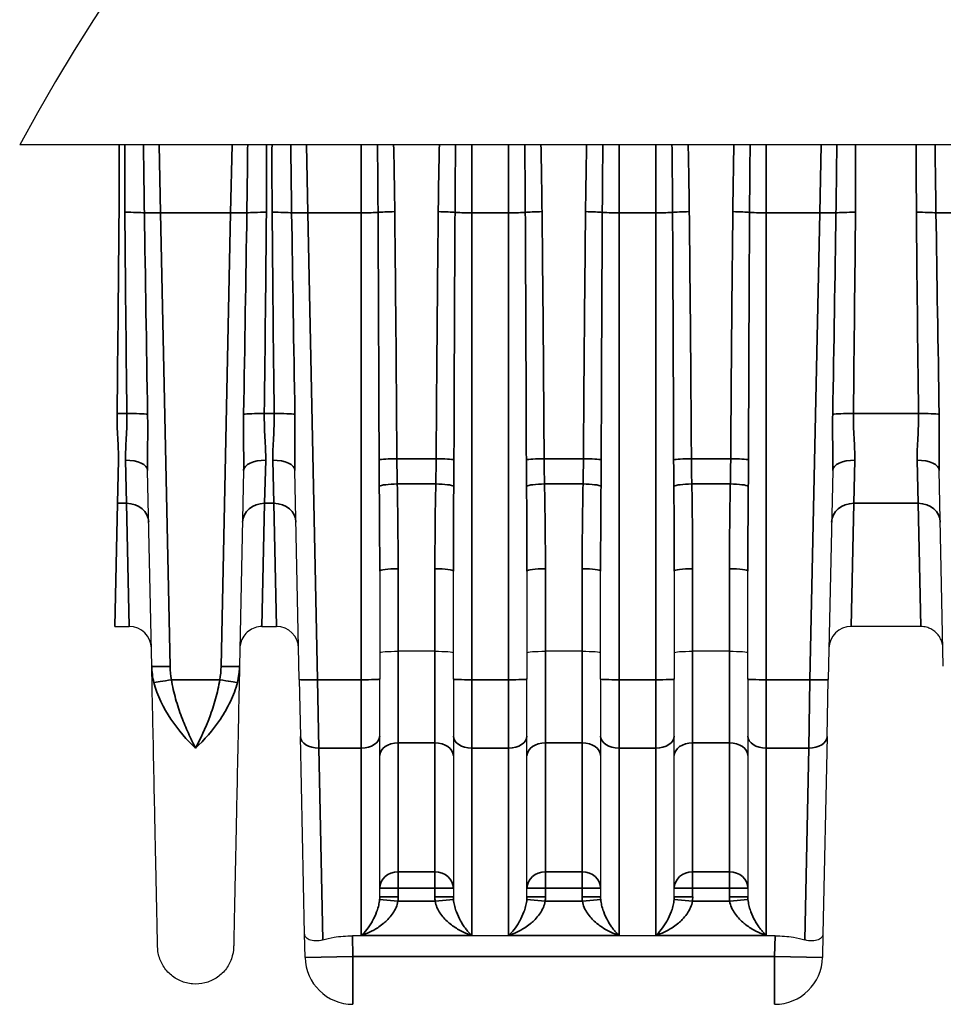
# Model space of a CAD drawing. Header units: millimetres. Extents: x 399 to 6233, y -1870 to 1602.
# Tile 259 of 656: x 3789 to 3814, y 366 to 392. Entities that reach past the tile are written whole.
import ezdxf

# ---------------------------------------------------------------- set-up
doc = ezdxf.new("R2010")
doc.units = ezdxf.units.MM
for name, color, linetype, lineweight in [('AM_8', 1, 'Continuous', 25), ('可見 (ISO)', 7, 'Continuous', 25), ('窄部可見 (ISO)', 7, 'Continuous', 35)]:
    doc.layers.add(name, color=color, linetype=linetype, lineweight=lineweight)

msp = doc.modelspace()

# ---------------------------------------------------------------- linework, layer by layer
at = {"layer": 'AM_8'}
msp.add_arc((3839.427, 361.393), 57.726, 28.53457, 151.46543, dxfattribs=at)
at = {"layer": '可見 (ISO)'}
for p, q in [((3890.141, 388.968), (3788.713, 388.968)), ((3792.299, 374.805), (3792.187, 380.122)), ((3794.795, 380.122), (3794.684, 374.805)), ((3796.306, 374.443), (3796.187, 380.122)), ((3810.795, 380.122), (3810.676, 374.443)), ((3813.799, 374.805), (3813.687, 380.122)), ((3798.491, 377.39), (3798.491, 374.453)), ((3800.491, 374.453), (3800.491, 377.39)), ((3802.491, 377.39), (3802.491, 374.453)), ((3804.491, 374.453), (3804.491, 377.39)), ((3806.491, 377.39), (3806.491, 374.453)), ((3808.491, 374.453), (3808.491, 377.39)), ((3791.294, 375.881), (3791.689, 375.881)), ((3795.294, 375.881), (3795.689, 375.881)), ((3813.189, 375.881), (3811.294, 375.881)), ((3799.991, 375.211), (3798.991, 375.211)), ((3803.991, 375.211), (3802.991, 375.211)), ((3807.991, 375.211), (3806.991, 375.211)), ((3796.306, 374.443), (3796.339, 372.895)), ((3798.491, 372.906), (3798.491, 374.453)), ((3800.491, 374.453), (3800.491, 372.906)), ((3802.491, 372.906), (3802.491, 374.453)), ((3804.491, 374.453), (3804.491, 372.906)), ((3806.491, 372.906), (3806.491, 374.453)), ((3808.491, 374.453), (3808.491, 372.906)), ((3810.644, 372.895), (3810.676, 374.443)), ((3798.491, 368.54), (3798.491, 372.906)), ((3800.491, 372.906), (3800.491, 368.54)), ((3802.491, 368.54), (3802.491, 372.906)), ((3804.491, 372.906), (3804.491, 368.54)), ((3806.491, 368.54), (3806.491, 372.906)), ((3808.491, 372.906), (3808.491, 368.54)), ((3796.451, 367.531), (3796.339, 372.895)), ((3810.644, 372.895), (3810.531, 367.531)), ((3798.752, 367.968), (3798.752, 367.968)), ((3800.231, 367.968), (3800.231, 367.968)), ((3802.752, 367.968), (3802.752, 367.968)), ((3804.231, 367.968), (3804.231, 367.968)), ((3806.752, 367.968), (3806.752, 367.968)), ((3808.231, 367.968), (3808.231, 367.968)), ((3796.465, 366.891), (3796.451, 367.531)), ((3809.23, 367.478), (3797.753, 367.478)), ((3810.531, 367.531), (3810.518, 366.891))]:
    msp.add_line(p, q, dxfattribs=at)
for centre, radius, start, end in [((3791.689, 375.281), 0.6, 1.2, 90), ((3795.689, 375.281), 0.6, 1.2, 90), ((3811.294, 375.281), 0.6, 90, 178.8), ((3797.764, 366.918), 1.3, 181.2, 270), ((3809.218, 366.918), 1.3, 270, 358.8)]:
    msp.add_arc(centre, radius, start, end, dxfattribs=at)
for points, knots in [([(3795.294, 375.881), (3795.229, 375.881), (3795.164, 375.87), (3795.041, 375.829), (3794.982, 375.798), (3794.879, 375.719), (3794.833, 375.67), (3794.76, 375.563), (3794.732, 375.502), (3794.709, 375.416), (3794.704, 375.392), (3794.697, 375.343), (3794.694, 375.318), (3794.694, 375.294)], [0, 0, 0, 0, 0.01938058, 0.01938058, 0.03888823, 0.03888823, 0.05839129, 0.05839129, 0.07789451, 0.07789451, 0.08520881, 0.08520881, 0.09263584, 0.09263584, 0.09263584, 0.09263584]), ([(3813.789, 375.294), (3813.788, 375.317), (3813.786, 375.34), (3813.78, 375.385), (3813.776, 375.408), (3813.759, 375.472), (3813.744, 375.513), (3813.705, 375.589), (3813.682, 375.625), (3813.63, 375.69), (3813.6, 375.72), (3813.535, 375.773), (3813.499, 375.796), (3813.425, 375.834), (3813.385, 375.85), (3813.294, 375.874), (3813.241, 375.881), (3813.189, 375.881)], [0, 0, 0, 0, 0.00692113, 0.00692113, 0.01375081, 0.01375081, 0.02679823, 0.02679823, 0.0393646, 0.0393646, 0.05193098, 0.05193098, 0.06449736, 0.06449736, 0.07706374, 0.07706374, 0.09281981, 0.09281981, 0.09281981, 0.09281981]), ([(3798.491, 375.169), (3798.491, 375.18), (3798.546, 375.191), (3798.638, 375.199), (3798.73, 375.206), (3798.859, 375.211), (3798.991, 375.211)], [-0.0000151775, -0.0000151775, -0.0000151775, -0.0000151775, 0.0003793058, 0.0003793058, 0.0003793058, 0.0007737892, 0.0007737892, 0.0007737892, 0.0007737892]), ([(3799.991, 375.211), (3800.123, 375.211), (3800.253, 375.206), (3800.345, 375.199), (3800.437, 375.191), (3800.491, 375.18), (3800.491, 375.169)], [0, 0, 0, 0, 0.0003907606, 0.0003907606, 0.0003907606, 0.0007815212, 0.0007815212, 0.0007815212, 0.0007815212]), ([(3802.491, 375.169), (3802.491, 375.18), (3802.546, 375.191), (3802.638, 375.199), (3802.73, 375.206), (3802.859, 375.211), (3802.991, 375.211)], [-0.0000151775, -0.0000151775, -0.0000151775, -0.0000151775, 0.0003793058, 0.0003793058, 0.0003793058, 0.0007737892, 0.0007737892, 0.0007737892, 0.0007737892]), ([(3803.991, 375.211), (3804.123, 375.211), (3804.253, 375.206), (3804.345, 375.199), (3804.437, 375.191), (3804.491, 375.18), (3804.491, 375.169)], [0, 0, 0, 0, 0.0003907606, 0.0003907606, 0.0003907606, 0.0007815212, 0.0007815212, 0.0007815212, 0.0007815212]), ([(3806.491, 375.169), (3806.491, 375.18), (3806.546, 375.191), (3806.638, 375.199), (3806.73, 375.206), (3806.859, 375.211), (3806.991, 375.211)], [-0.0000151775, -0.0000151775, -0.0000151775, -0.0000151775, 0.0003793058, 0.0003793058, 0.0003793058, 0.0007737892, 0.0007737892, 0.0007737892, 0.0007737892]), ([(3807.991, 375.211), (3808.123, 375.211), (3808.253, 375.206), (3808.345, 375.199), (3808.437, 375.191), (3808.491, 375.18), (3808.491, 375.169)], [0, 0, 0, 0, 0.0003907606, 0.0003907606, 0.0003907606, 0.0007815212, 0.0007815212, 0.0007815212, 0.0007815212]), ([(3792.459, 367.179), (3792.459, 367.179), (3792.455, 367.35), (3792.448, 367.693), (3792.442, 367.963), (3792.434, 368.332), (3792.425, 368.798), (3792.422, 368.923), (3792.419, 369.056), (3792.416, 369.195), (3792.409, 369.524), (3792.402, 369.892), (3792.393, 370.292), (3792.385, 370.691), (3792.376, 371.125), (3792.366, 371.593), (3792.356, 372.061), (3792.346, 372.565), (3792.335, 373.101), (3792.333, 373.176), (3792.331, 373.252), (3792.33, 373.328), (3792.32, 373.793), (3792.31, 374.289), (3792.299, 374.805)], [0.5000079, 0.5000079, 0.5000079, 0.5000079, 0.6183182, 0.6183182, 0.6183182, 0.7115983, 0.7115983, 0.7115983, 0.7366339, 0.7366339, 0.7366339, 0.7957918, 0.7957918, 0.7957918, 0.8549496, 0.8549496, 0.8549496, 0.9141075, 0.9141075, 0.9141075, 0.9224155, 0.9224155, 0.9224155, 0.9732653, 0.9732653, 0.9732653, 0.9732653]), ([(3794.684, 374.805), (3794.673, 374.289), (3794.662, 373.793), (3794.653, 373.328), (3794.651, 373.252), (3794.65, 373.176), (3794.648, 373.101), (3794.637, 372.565), (3794.626, 372.061), (3794.616, 371.593), (3794.607, 371.125), (3794.598, 370.692), (3794.589, 370.292), (3794.581, 369.892), (3794.573, 369.524), (3794.566, 369.195), (3794.563, 369.056), (3794.56, 368.923), (3794.558, 368.798), (3794.554, 368.628), (3794.551, 368.47), (3794.548, 368.326), (3794.543, 368.076), (3794.538, 367.864), (3794.535, 367.693), (3794.528, 367.351), (3794.524, 367.179), (3794.524, 367.179)], [0.0267397, 0.0267397, 0.0267397, 0.0267397, 0.0775919, 0.0775919, 0.0775919, 0.0858976, 0.0858976, 0.0858976, 0.1450554, 0.1450554, 0.1450554, 0.2042133, 0.2042133, 0.2042133, 0.2633711, 0.2633711, 0.2633711, 0.2884173, 0.2884173, 0.2884173, 0.322529, 0.322529, 0.322529, 0.3816868, 0.3816868, 0.3816868, 0.5, 0.5, 0.5, 0.5]), ([(3796.945, 367.369), (3796.876, 367.347), (3796.81, 367.339), (3796.683, 367.34), (3796.625, 367.353), (3796.537, 367.391), (3796.505, 367.416), (3796.463, 367.47), (3796.452, 367.499), (3796.451, 367.53), (3796.451, 367.53), (3796.451, 367.531)], [0.0000025, 0.0000025, 0.0000025, 0.0000025, 0.0273791, 0.0273791, 0.0597, 0.0597, 0.089653, 0.089653, 0.1184213, 0.1184213, 0.1189519, 0.1189519, 0.1189519, 0.1189519]), ([(3796.945, 367.369), (3797.036, 367.396), (3797.141, 367.42), (3797.412, 367.465), (3797.587, 367.478), (3797.753, 367.478)], [-0.08439113, -0.08439113, -0.08439113, -0.08439113, -0.04960186, -0.04960186, 0, 0, 0, 0]), ([(3809.23, 367.478), (3809.395, 367.478), (3809.57, 367.465), (3809.842, 367.42), (3809.946, 367.396), (3810.038, 367.369)], [0, 0, 0, 0, 0.04960186, 0.04960186, 0.08439113, 0.08439113, 0.08439113, 0.08439113]), ([(3810.531, 367.531), (3810.531, 367.53), (3810.531, 367.53), (3810.53, 367.499), (3810.52, 367.47), (3810.478, 367.416), (3810.446, 367.391), (3810.357, 367.353), (3810.299, 367.34), (3810.172, 367.339), (3810.107, 367.347), (3810.038, 367.369)], [-0.000535, -0.000535, -0.000535, -0.000535, 0, 0, 0.0290077, 0.0290077, 0.0592099, 0.0592099, 0.0917988, 0.0917988, 0.1194025, 0.1194025, 0.1194025, 0.1194025]), ([(3794.524, 367.179), (3794.522, 367.068), (3794.501, 366.956), (3794.425, 366.746), (3794.37, 366.646), (3794.23, 366.471), (3794.145, 366.393), (3793.957, 366.272), (3793.852, 366.226), (3793.635, 366.172), (3793.52, 366.162), (3793.297, 366.18), (3793.185, 366.208), (3792.98, 366.296), (3792.883, 366.358), (3792.717, 366.508), (3792.645, 366.598), (3792.536, 366.793), (3792.496, 366.901), (3792.466, 367.067), (3792.46, 367.123), (3792.459, 367.179)], [0, 0, 0, 0, 0.033317, 0.033317, 0.0669022, 0.0669022, 0.1004777, 0.1004777, 0.1340535, 0.1340535, 0.1676293, 0.1676293, 0.2012051, 0.2012051, 0.2347809, 0.2347809, 0.2683567, 0.2683567, 0.3019326, 0.3019326, 0.3188115, 0.3188115, 0.3188115, 0.3188115])]:
    msp.add_open_spline(points, degree=3, knots=knots, dxfattribs=at)
at = {"layer": '窄部可見 (ISO)'}
for p, q in [((3792.541, 387.121), (3792.502, 388.968)), ((3794.48, 388.968), (3794.442, 387.121)), ((3796.541, 387.121), (3796.502, 388.968)), ((3797.991, 388.968), (3797.991, 387.121)), ((3800.991, 387.121), (3800.991, 388.968)), ((3801.991, 388.968), (3801.991, 387.121)), ((3804.991, 387.121), (3804.991, 388.968)), ((3805.991, 388.968), (3805.991, 387.121)), ((3808.991, 387.121), (3808.991, 388.968)), ((3810.48, 388.968), (3810.442, 387.121)), ((3794.442, 387.121), (3792.541, 387.121)), ((3792.541, 387.121), (3792.799, 374.799)), ((3794.184, 374.799), (3794.442, 387.121)), ((3797.991, 387.121), (3796.541, 387.121)), ((3796.541, 387.121), (3796.806, 374.436)), ((3797.991, 374.436), (3797.991, 387.121)), ((3801.991, 387.121), (3800.991, 387.121)), ((3800.991, 387.121), (3800.991, 374.436)), ((3801.991, 374.436), (3801.991, 387.121)), ((3805.991, 387.121), (3804.991, 387.121)), ((3804.991, 387.121), (3804.991, 374.436)), ((3805.991, 374.436), (3805.991, 387.121)), ((3810.442, 387.121), (3808.991, 387.121)), ((3808.991, 387.121), (3808.991, 374.436)), ((3810.176, 374.436), (3810.442, 387.121)), ((3791.357, 381.666), (3791.625, 381.666)), ((3795.357, 381.666), (3795.625, 381.666)), ((3811.357, 381.666), (3813.125, 381.666)), ((3791.366, 379.229), (3791.395, 380.399)), ((3791.588, 380.399), (3791.617, 379.229)), ((3795.366, 379.229), (3795.395, 380.399)), ((3795.588, 380.399), (3795.617, 379.229)), ((3798.958, 380.439), (3800.025, 380.439)), ((3802.958, 380.439), (3804.025, 380.439)), ((3806.958, 380.439), (3808.025, 380.439)), ((3811.366, 379.229), (3811.395, 380.399)), ((3813.088, 380.399), (3813.117, 379.229)), ((3800.015, 379.756), (3798.968, 379.756)), ((3804.015, 379.756), (3802.968, 379.756)), ((3808.015, 379.756), (3806.968, 379.756)), ((3791.366, 379.229), (3791.294, 375.881)), ((3791.617, 379.229), (3791.366, 379.229)), ((3791.617, 379.229), (3791.689, 375.881)), ((3795.366, 379.229), (3795.294, 375.881)), ((3795.617, 379.229), (3795.366, 379.229)), ((3795.617, 379.229), (3795.689, 375.881)), ((3811.294, 375.881), (3811.366, 379.229)), ((3813.117, 379.229), (3811.366, 379.229)), ((3813.189, 375.881), (3813.117, 379.229)), ((3798.991, 377.453), (3798.991, 375.211)), ((3799.991, 375.211), (3799.991, 377.453)), ((3802.991, 377.453), (3802.991, 375.211)), ((3803.991, 375.211), (3803.991, 377.453)), ((3806.991, 377.453), (3806.991, 375.211)), ((3807.991, 375.211), (3807.991, 377.453)), ((3798.991, 372.72), (3798.991, 375.211)), ((3799.991, 375.211), (3799.991, 372.72)), ((3802.991, 372.72), (3802.991, 375.211)), ((3803.991, 375.211), (3803.991, 372.72)), ((3806.991, 372.72), (3806.991, 375.211)), ((3807.991, 375.211), (3807.991, 372.72)), ((3792.835, 374.436), (3794.148, 374.436)), ((3796.806, 374.436), (3797.991, 374.436)), ((3796.839, 372.579), (3796.806, 374.436)), ((3797.991, 374.436), (3797.991, 372.579)), ((3800.991, 374.436), (3801.991, 374.436)), ((3800.991, 372.579), (3800.991, 374.436)), ((3801.991, 374.436), (3801.991, 372.579)), ((3804.991, 374.436), (3805.991, 374.436)), ((3804.991, 372.579), (3804.991, 374.436)), ((3805.991, 374.436), (3805.991, 372.579)), ((3808.991, 374.436), (3810.176, 374.436)), ((3808.991, 372.579), (3808.991, 374.436)), ((3810.176, 374.436), (3810.144, 372.579)), ((3799.991, 372.72), (3798.991, 372.72)), ((3798.991, 369.218), (3798.991, 372.72)), ((3799.991, 372.72), (3799.991, 369.218)), ((3803.991, 372.72), (3802.991, 372.72)), ((3802.991, 369.218), (3802.991, 372.72)), ((3803.991, 372.72), (3803.991, 369.218)), ((3807.991, 372.72), (3806.991, 372.72)), ((3806.991, 369.218), (3806.991, 372.72)), ((3807.991, 372.72), (3807.991, 369.218)), ((3797.991, 372.579), (3796.839, 372.579)), ((3796.839, 372.579), (3796.945, 367.369)), ((3797.991, 372.579), (3797.991, 367.489)), ((3801.991, 372.579), (3800.991, 372.579)), ((3800.991, 367.489), (3800.991, 372.579)), ((3801.991, 372.579), (3801.991, 367.489)), ((3805.991, 372.579), (3804.991, 372.579)), ((3804.991, 367.489), (3804.991, 372.579)), ((3805.991, 372.579), (3805.991, 367.489)), ((3810.144, 372.579), (3808.991, 372.579)), ((3808.991, 367.489), (3808.991, 372.579)), ((3810.038, 367.369), (3810.144, 372.579)), ((3798.991, 369.218), (3799.991, 369.218)), ((3798.991, 369.218), (3798.991, 368.771)), ((3799.991, 369.218), (3799.991, 368.771)), ((3802.991, 369.218), (3803.991, 369.218)), ((3802.991, 369.218), (3802.991, 368.771)), ((3803.991, 369.218), (3803.991, 368.771)), ((3806.991, 369.218), (3807.991, 369.218)), ((3806.991, 369.218), (3806.991, 368.771)), ((3807.991, 369.218), (3807.991, 368.771)), ((3798.491, 368.771), (3798.991, 368.771)), ((3799.991, 368.771), (3798.991, 368.771)), ((3798.991, 368.771), (3798.991, 368.54)), ((3799.991, 368.54), (3799.991, 368.771)), ((3800.491, 368.771), (3799.991, 368.771)), ((3802.491, 368.771), (3802.991, 368.771)), ((3803.991, 368.771), (3802.991, 368.771)), ((3802.991, 368.771), (3802.991, 368.54)), ((3803.991, 368.54), (3803.991, 368.771)), ((3804.491, 368.771), (3803.991, 368.771)), ((3806.491, 368.771), (3806.991, 368.771)), ((3807.991, 368.771), (3806.991, 368.771)), ((3806.991, 368.771), (3806.991, 368.54)), ((3807.991, 368.54), (3807.991, 368.771)), ((3808.491, 368.771), (3807.991, 368.771)), ((3798.488, 368.467), (3798.985, 368.417)), ((3798.491, 368.54), (3798.991, 368.54)), ((3798.985, 368.417), (3799.997, 368.417)), ((3800.491, 368.54), (3799.991, 368.54)), ((3800.494, 368.467), (3799.997, 368.417)), ((3802.488, 368.467), (3802.985, 368.417)), ((3802.491, 368.54), (3802.991, 368.54)), ((3802.985, 368.417), (3803.997, 368.417)), ((3804.491, 368.54), (3803.991, 368.54)), ((3804.494, 368.467), (3803.997, 368.417)), ((3806.488, 368.467), (3806.985, 368.417)), ((3806.491, 368.54), (3806.991, 368.54)), ((3806.985, 368.417), (3807.997, 368.417)), ((3808.491, 368.54), (3807.991, 368.54)), ((3808.494, 368.467), (3807.997, 368.417)), ((3797.753, 367.478), (3797.764, 366.918)), ((3800.991, 367.489), (3797.991, 367.489)), ((3804.991, 367.489), (3801.991, 367.489)), ((3808.991, 367.489), (3805.991, 367.489)), ((3809.218, 366.918), (3809.23, 367.478)), ((3797.764, 366.918), (3796.465, 366.891)), ((3797.764, 366.918), (3809.218, 366.918)), ((3797.764, 366.918), (3797.764, 365.618)), ((3810.518, 366.891), (3809.218, 366.918)), ((3809.218, 366.918), (3809.218, 365.618))]:
    msp.add_line(p, q, dxfattribs=at)
for centre, start, end in [((3797.75, 368.54), 354.3477, 0.002), ((3801.233, 368.54), 179.998, 185.6523), ((3801.75, 368.54), 354.3477, 0.002), ((3805.233, 368.54), 179.998, 185.6523), ((3805.75, 368.54), 354.3477, 0.002), ((3809.233, 368.54), 179.998, 185.6523)]:
    msp.add_arc(centre, 1.242, start, end, dxfattribs=at)
for centre, major_axis, ratio, start_param, end_param in [((3790.636, 374.299), (0.533, 32.384), 0.019013, 4.94222, 5.120295), ((3791.57, 387.1), (0.6, 0.005), 0.058756, 0.488652, 1.570312), ((3792.346, 374.299), (-0.533, 32.384), 0.019013, 1.16289, 1.340965), ((3792.541, 387.139), (-0.5, -0.01), 0.034892, 0.488057, 1.570065), ((3792.994, 365.511), (0.964, -45.999), 0.010868, 4.2231, 4.353678), ((3794.442, 387.139), (0.5, -0.01), 0.034892, 4.71312, 5.795128), ((3793.989, 365.511), (-0.964, -45.999), 0.010868, 1.929507, 2.060085), ((3795.413, 387.1), (-0.6, 0.005), 0.058756, 4.712873, 5.794533), ((3794.636, 374.299), (0.533, 32.384), 0.019013, 4.94222, 5.120295), ((3795.57, 387.1), (-0.6, -0.005), 0.058756, 3.630245, 4.711905), ((3796.346, 374.299), (-0.533, 32.384), 0.019013, 1.16289, 1.340965), ((3796.541, 387.139), (0.5, 0.01), 0.034892, 3.62965, 4.711658), ((3796.994, 365.511), (0.964, -45.999), 0.010868, 4.2231, 4.353678), ((3797.991, 387.139), (0.5, 0), 0.034899, 4.712389, 5.853077), ((3798.9, 387.124), (0.5, 0.005), 0.058755, 1.570151, 2.710971), ((3797.991, 369.696), (0, -41.815), 0.011957, 1.830009, 2.000904), ((3798.439, 376.464), (-0.114, 29.46), 0.018289, 4.847654, 5.083646), ((3800.543, 376.464), (0.114, 29.46), 0.018289, 1.199539, 1.435531), ((3800.082, 387.124), (0.5, -0.005), 0.058755, 0.430622, 1.571441), ((3800.991, 369.696), (0, -41.815), 0.011957, 4.282281, 4.453176), ((3800.991, 387.139), (0.5, 0), 0.034899, 3.571701, 4.712389), ((3801.991, 387.139), (0.5, 0), 0.034899, 4.712389, 5.853077), ((3802.9, 387.124), (0.5, 0.005), 0.058755, 1.570151, 2.710971), ((3801.991, 369.696), (0, -41.815), 0.011957, 1.830009, 2.000904), ((3802.439, 376.464), (-0.114, 29.46), 0.018289, 4.847654, 5.083646), ((3804.543, 376.464), (0.114, 29.46), 0.018289, 1.199539, 1.435531), ((3804.082, 387.124), (0.5, -0.005), 0.058755, 0.430622, 1.571441), ((3804.991, 369.696), (0, -41.815), 0.011957, 4.282281, 4.453176), ((3804.991, 387.139), (0.5, 0), 0.034899, 3.571701, 4.712389), ((3805.991, 387.139), (0.5, 0), 0.034899, 4.712389, 5.853077), ((3806.9, 387.124), (0.5, 0.005), 0.058755, 1.570151, 2.710971), ((3805.991, 369.696), (0, -41.815), 0.011957, 1.830009, 2.000904), ((3806.439, 376.464), (-0.114, 29.46), 0.018289, 4.847654, 5.083646), ((3808.543, 376.464), (0.114, 29.46), 0.018289, 1.199539, 1.435531), ((3808.082, 387.124), (0.5, -0.005), 0.058755, 0.430622, 1.571441), ((3808.991, 369.696), (0, -41.815), 0.011957, 4.282281, 4.453176), ((3808.991, 387.139), (0.5, 0), 0.034899, 3.571701, 4.712389), ((3810.442, 387.139), (0.5, -0.01), 0.034892, 4.71312, 5.795128), ((3809.989, 365.511), (-0.964, -45.999), 0.010868, 1.929507, 2.060085), ((3811.413, 387.1), (0.6, -0.005), 0.058756, 1.57128, 2.65294), ((3810.636, 374.299), (0.533, 32.384), 0.019013, 4.94222, 5.120295), ((3813.07, 387.1), (-0.6, -0.005), 0.058756, 3.630245, 4.711905), ((3813.846, 374.299), (-0.533, 32.384), 0.019013, 1.16289, 1.340965), ((3814.041, 387.139), (0.5, 0.01), 0.034892, 3.62965, 4.711658), ((3814.494, 365.511), (0.964, -45.999), 0.010868, 4.2231, 4.353678), ((3791.625, 381.631), (0.6, 0.007), 0.058754, 0.357898, 1.570091), ((3795.357, 381.631), (-0.6, 0.007), 0.058754, 4.713094, 5.925287), ((3795.625, 381.631), (0.6, 0.007), 0.058754, 0.357898, 1.570091), ((3811.357, 381.631), (-0.6, 0.007), 0.058754, 4.713094, 5.925287), ((3813.125, 381.631), (0.6, 0.007), 0.058754, 0.357898, 1.570091), ((3791.588, 380.11), (0.6, 0.013), 0.481235, 0, 1.560716), ((3795.395, 380.11), (-0.6, 0.013), 0.481235, 4.722469, 6.283185), ((3795.588, 380.11), (0.6, 0.013), 0.481235, 0, 1.560716), ((3798.958, 380.409), (-0.5, -0.003), 0.058757, 4.712016, 6.023676), ((3800.025, 380.409), (0.5, -0.003), 0.058757, 0.25951, 1.571169), ((3802.958, 380.409), (-0.5, -0.003), 0.058757, 4.712016, 6.023676), ((3804.025, 380.409), (0.5, -0.003), 0.058757, 0.25951, 1.571169), ((3806.958, 380.409), (-0.5, -0.003), 0.058757, 4.712016, 6.023676), ((3808.025, 380.409), (0.5, -0.003), 0.058757, 0.25951, 1.571169), ((3811.395, 380.11), (-0.6, 0.013), 0.481235, 4.722469, 6.283185), ((3813.088, 380.11), (0.6, 0.013), 0.481235, 0, 1.560716), ((3798.968, 379.692), (-0.5, -0.01), 0.127044, 4.709792, 6.06543), ((3797.991, 377.39), (0, -10.755), 0.04649, 1.570796, 1.786892), ((3798.486, 378.032), (-0.039, 7.61), 0.0662, 4.635999, 4.940611), ((3800.496, 378.032), (0.039, 7.61), 0.0662, 1.342574, 1.647186), ((3800.015, 379.692), (0.5, -0.01), 0.127044, 0.217755, 1.573394), ((3800.991, 377.39), (0, -10.755), 0.04649, 4.496293, 4.712389), ((3802.968, 379.692), (-0.5, -0.01), 0.127044, 4.709792, 6.06543), ((3801.991, 377.39), (0, -10.755), 0.04649, 1.570796, 1.786892), ((3802.486, 378.032), (-0.039, 7.61), 0.0662, 4.635999, 4.940611), ((3804.496, 378.032), (0.039, 7.61), 0.0662, 1.342574, 1.647186), ((3804.015, 379.692), (0.5, -0.01), 0.127044, 0.217755, 1.573394), ((3804.991, 377.39), (0, -10.755), 0.04649, 4.496293, 4.712389), ((3806.968, 379.692), (-0.5, -0.01), 0.127044, 4.709792, 6.06543), ((3805.991, 377.39), (0, -10.755), 0.04649, 1.570796, 1.786892), ((3806.486, 378.032), (-0.039, 7.61), 0.0662, 4.635999, 4.940611), ((3808.496, 378.032), (0.039, 7.61), 0.0662, 1.342574, 1.647186), ((3808.015, 379.692), (0.5, -0.01), 0.127044, 0.217755, 1.573394), ((3808.991, 377.39), (0, -10.755), 0.04649, 4.496293, 4.712389), ((3791.617, 378.706), (0.6, 0.013), 0.871195, 0, 1.552549), ((3795.366, 378.706), (-0.6, 0.013), 0.871195, 4.730636, 6.283185), ((3795.617, 378.706), (0.6, 0.013), 0.871195, 0, 1.552549), ((3811.366, 378.706), (-0.6, 0.013), 0.871195, 4.730636, 6.283185), ((3813.117, 378.706), (0.6, 0.013), 0.871195, 0, 1.552549), ((3798.991, 377.39), (-0.5, 0), 0.127071, 4.712389, 6.283185), ((3799.991, 377.39), (0.5, 0), 0.127071, 0, 1.570796), ((3802.991, 377.39), (-0.5, 0), 0.127071, 4.712389, 6.283185), ((3803.991, 377.39), (0.5, 0), 0.127071, 0, 1.570796), ((3806.991, 377.39), (-0.5, 0), 0.127071, 4.712389, 6.283185), ((3807.991, 377.39), (0.5, 0), 0.127071, 0, 1.570796), ((3792.835, 374.453), (-0.492, -0.09), 0.034327, 0.235691, 1.564496), ((3794.148, 374.453), (0.492, -0.09), 0.034327, 4.718689, 6.047495), ((3796.806, 374.453), (-0.5, -0.01), 0.034892, 0, 1.570065), ((3797.991, 374.453), (0.5, 0), 0.034899, 4.712389, 6.283185), ((3800.991, 374.453), (-0.5, 0), 0.034899, 0, 1.570796), ((3801.991, 374.453), (0.5, 0), 0.034899, 4.712389, 6.283185), ((3804.991, 374.453), (-0.5, 0), 0.034899, 0, 1.570796), ((3805.991, 374.453), (0.5, 0), 0.034899, 4.712389, 6.283185), ((3808.991, 374.453), (-0.5, 0), 0.034899, 0, 1.570796), ((3810.176, 374.453), (0.5, -0.01), 0.034892, 4.71312, 6.283185), ((3797.991, 372.906), (0.5, 0), 0.654068, 4.712389, 6.283185), ((3800.991, 372.906), (-0.5, 0), 0.654068, 0, 1.570796), ((3801.991, 372.906), (0.5, 0), 0.654068, 4.712389, 6.283185), ((3804.991, 372.906), (-0.5, 0), 0.654068, 0, 1.570796), ((3805.991, 372.906), (0.5, 0), 0.654068, 4.712389, 6.283185), ((3808.991, 372.906), (-0.5, 0), 0.654068, 0, 1.570796), ((3796.839, 372.906), (-0.5, -0.01), 0.653986, 0, 1.557098), ((3798.991, 372.374), (-0.5, 0), 0.691459, 4.712389, 6.283185), ((3799.991, 372.374), (0.5, 0), 0.691459, 0, 1.570796), ((3802.991, 372.374), (-0.5, 0), 0.691459, 4.712389, 6.283185), ((3803.991, 372.374), (0.5, 0), 0.691459, 0, 1.570796), ((3806.991, 372.374), (-0.5, 0), 0.691459, 4.712389, 6.283185), ((3807.991, 372.374), (0.5, 0), 0.691459, 0, 1.570796), ((3810.144, 372.906), (0.5, -0.01), 0.653986, 4.726087, 6.283185), ((3798.991, 368.771), (-0.5, 0), 0.893623, 4.712389, 6.283185), ((3799.991, 368.771), (0.5, 0), 0.893623, 0, 1.570796), ((3802.991, 368.771), (-0.5, 0), 0.893623, 4.712389, 6.283185), ((3803.991, 368.771), (0.5, 0), 0.893623, 0, 1.570796), ((3806.991, 368.771), (-0.5, 0), 0.893623, 4.712389, 6.283185), ((3807.991, 368.771), (0.5, 0), 0.893623, 0, 1.570796)]:
    msp.add_ellipse(centre, major_axis=major_axis, ratio=ratio, start_param=start_param, end_param=end_param, dxfattribs=at)
for points in [[(3791.417, 388.968), (3791.42, 388.357), (3791.418, 387.746), (3791.413, 387.136)], [(3791.57, 387.136), (3791.565, 387.746), (3791.563, 388.357), (3791.566, 388.968)], [(3795.417, 388.968), (3795.42, 388.357), (3795.418, 387.746), (3795.413, 387.136)], [(3795.57, 387.136), (3795.565, 387.746), (3795.563, 388.357), (3795.566, 388.968)], [(3798.87, 388.968), (3798.884, 388.363), (3798.894, 387.758), (3798.9, 387.154)], [(3800.082, 387.154), (3800.089, 387.758), (3800.098, 388.363), (3800.112, 388.968)], [(3802.87, 388.968), (3802.884, 388.363), (3802.894, 387.758), (3802.9, 387.154)], [(3804.082, 387.154), (3804.089, 387.758), (3804.098, 388.363), (3804.112, 388.968)], [(3806.87, 388.968), (3806.884, 388.363), (3806.894, 387.758), (3806.9, 387.154)], [(3808.082, 387.154), (3808.089, 387.758), (3808.098, 388.363), (3808.112, 388.968)], [(3811.417, 388.968), (3811.42, 388.357), (3811.418, 387.746), (3811.413, 387.136)], [(3813.07, 387.136), (3813.065, 387.746), (3813.063, 388.357), (3813.066, 388.968)], [(3792.357, 374.362), (3792.321, 374.508), (3792.302, 374.656), (3792.299, 374.805)], [(3792.799, 374.799), (3792.801, 374.677), (3792.813, 374.556), (3792.835, 374.436)], [(3794.148, 374.436), (3794.17, 374.556), (3794.181, 374.677), (3794.184, 374.799)], [(3798.488, 368.467), (3798.49, 368.491), (3798.491, 368.515), (3798.491, 368.54)], [(3800.491, 368.54), (3800.491, 368.515), (3800.492, 368.491), (3800.494, 368.467)], [(3802.488, 368.467), (3802.49, 368.491), (3802.491, 368.515), (3802.491, 368.54)], [(3804.491, 368.54), (3804.491, 368.515), (3804.492, 368.491), (3804.494, 368.467)], [(3806.488, 368.467), (3806.49, 368.491), (3806.491, 368.515), (3806.491, 368.54)], [(3808.491, 368.54), (3808.491, 368.515), (3808.492, 368.491), (3808.494, 368.467)]]:
    msp.add_open_spline(points, degree=3, dxfattribs=at)
for points, knots in [([(3792.077, 388.968), (3792.079, 388.715), (3792.081, 388.463), (3792.084, 388.21), (3792.089, 387.847), (3792.094, 387.484), (3792.099, 387.121)], [0.000241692, 0.000241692, 0.000241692, 0.000241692, 0.001000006, 0.001000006, 0.001000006, 0.00208995, 0.00208995, 0.00208995, 0.00208995]), ([(3794.883, 387.121), (3794.888, 387.454), (3794.893, 387.787), (3794.897, 388.12), (3794.9, 388.403), (3794.903, 388.685), (3794.906, 388.968)], [0, 0, 0, 0, 0.001000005, 0.001000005, 0.001000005, 0.001848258, 0.001848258, 0.001848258, 0.001848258]), ([(3796.077, 388.968), (3796.079, 388.715), (3796.081, 388.463), (3796.084, 388.21), (3796.089, 387.847), (3796.094, 387.484), (3796.099, 387.121)], [0.000241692, 0.000241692, 0.000241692, 0.000241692, 0.001000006, 0.001000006, 0.001000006, 0.00208995, 0.00208995, 0.00208995, 0.00208995]), ([(3798.446, 387.132), (3798.444, 387.464), (3798.442, 387.797), (3798.439, 388.131), (3798.436, 388.41), (3798.434, 388.689), (3798.43, 388.968)], [0, 0, 0, 0, 0.001000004, 0.001000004, 0.001000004, 0.001838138, 0.001838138, 0.001838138, 0.001838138]), ([(3800.552, 388.968), (3800.549, 388.718), (3800.547, 388.469), (3800.544, 388.219), (3800.541, 387.857), (3800.539, 387.494), (3800.537, 387.132)], [0.000250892, 0.000250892, 0.000250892, 0.000250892, 0.001000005, 0.001000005, 0.001000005, 0.002089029, 0.002089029, 0.002089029, 0.002089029]), ([(3802.446, 387.132), (3802.444, 387.464), (3802.442, 387.797), (3802.439, 388.131), (3802.436, 388.41), (3802.434, 388.689), (3802.43, 388.968)], [0, 0, 0, 0, 0.001000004, 0.001000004, 0.001000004, 0.001838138, 0.001838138, 0.001838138, 0.001838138]), ([(3804.552, 388.968), (3804.549, 388.718), (3804.547, 388.469), (3804.544, 388.219), (3804.541, 387.857), (3804.539, 387.494), (3804.537, 387.132)], [0.000250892, 0.000250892, 0.000250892, 0.000250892, 0.001000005, 0.001000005, 0.001000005, 0.002089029, 0.002089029, 0.002089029, 0.002089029]), ([(3806.446, 387.132), (3806.444, 387.464), (3806.442, 387.797), (3806.439, 388.131), (3806.436, 388.41), (3806.434, 388.689), (3806.43, 388.968)], [0, 0, 0, 0, 0.001000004, 0.001000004, 0.001000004, 0.001838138, 0.001838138, 0.001838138, 0.001838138]), ([(3808.552, 388.968), (3808.549, 388.718), (3808.547, 388.469), (3808.544, 388.219), (3808.541, 387.857), (3808.539, 387.494), (3808.537, 387.132)], [0.000250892, 0.000250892, 0.000250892, 0.000250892, 0.001000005, 0.001000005, 0.001000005, 0.002089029, 0.002089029, 0.002089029, 0.002089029]), ([(3810.883, 387.121), (3810.888, 387.454), (3810.893, 387.787), (3810.897, 388.12), (3810.9, 388.403), (3810.903, 388.685), (3810.906, 388.968)], [0, 0, 0, 0, 0.001000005, 0.001000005, 0.001000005, 0.001848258, 0.001848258, 0.001848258, 0.001848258]), ([(3813.577, 388.968), (3813.579, 388.715), (3813.581, 388.463), (3813.584, 388.21), (3813.589, 387.847), (3813.594, 387.484), (3813.599, 387.121)], [0.000241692, 0.000241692, 0.000241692, 0.000241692, 0.001000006, 0.001000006, 0.001000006, 0.00208995, 0.00208995, 0.00208995, 0.00208995]), ([(3791.357, 381.666), (3791.354, 381.443), (3791.363, 381.226), (3791.386, 380.802), (3791.4, 380.594), (3791.395, 380.399)], [0, 0, 0, 0, 0.000661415, 0.000661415, 0.001322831, 0.001322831, 0.001322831, 0.001322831]), ([(3791.588, 380.399), (3791.583, 380.595), (3791.596, 380.798), (3791.619, 381.222), (3791.628, 381.444), (3791.625, 381.666)], [0, 0, 0, 0, 0.000661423, 0.000661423, 0.001322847, 0.001322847, 0.001322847, 0.001322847]), ([(3792.187, 381.65), (3792.191, 381.392), (3792.191, 381.135), (3792.188, 380.88), (3792.188, 380.874), (3792.188, 380.867), (3792.188, 380.861), (3792.186, 380.613), (3792.182, 380.366), (3792.187, 380.122)], [0, 0, 0, 0, 0.000774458, 0.000774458, 0.000774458, 0.000793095, 0.000793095, 0.000793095, 0.001548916, 0.001548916, 0.001548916, 0.001548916]), ([(3794.795, 380.122), (3794.8, 380.367), (3794.797, 380.616), (3794.794, 380.866), (3794.794, 380.871), (3794.794, 380.876), (3794.794, 380.881), (3794.792, 381.136), (3794.791, 381.392), (3794.795, 381.65)], [0, 0, 0, 0, 0.000759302, 0.000759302, 0.000759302, 0.000774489, 0.000774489, 0.000774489, 0.001548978, 0.001548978, 0.001548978, 0.001548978]), ([(3795.357, 381.666), (3795.354, 381.443), (3795.363, 381.226), (3795.386, 380.802), (3795.4, 380.594), (3795.395, 380.399)], [0, 0, 0, 0, 0.000661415, 0.000661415, 0.001322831, 0.001322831, 0.001322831, 0.001322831]), ([(3795.588, 380.399), (3795.583, 380.595), (3795.596, 380.798), (3795.619, 381.222), (3795.628, 381.444), (3795.625, 381.666)], [0, 0, 0, 0, 0.000661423, 0.000661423, 0.001322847, 0.001322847, 0.001322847, 0.001322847]), ([(3796.187, 381.65), (3796.191, 381.392), (3796.191, 381.135), (3796.188, 380.88), (3796.188, 380.874), (3796.188, 380.867), (3796.188, 380.861), (3796.186, 380.613), (3796.182, 380.366), (3796.187, 380.122)], [0, 0, 0, 0, 0.000774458, 0.000774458, 0.000774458, 0.000793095, 0.000793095, 0.000793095, 0.001548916, 0.001548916, 0.001548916, 0.001548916]), ([(3810.795, 380.122), (3810.8, 380.367), (3810.797, 380.616), (3810.794, 380.866), (3810.794, 380.871), (3810.794, 380.876), (3810.794, 380.881), (3810.792, 381.136), (3810.791, 381.392), (3810.795, 381.65)], [0, 0, 0, 0, 0.000759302, 0.000759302, 0.000759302, 0.000774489, 0.000774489, 0.000774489, 0.001548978, 0.001548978, 0.001548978, 0.001548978]), ([(3811.357, 381.666), (3811.354, 381.443), (3811.363, 381.226), (3811.386, 380.802), (3811.4, 380.594), (3811.395, 380.399)], [0, 0, 0, 0, 0.000661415, 0.000661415, 0.001322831, 0.001322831, 0.001322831, 0.001322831]), ([(3813.088, 380.399), (3813.083, 380.595), (3813.096, 380.798), (3813.119, 381.222), (3813.128, 381.444), (3813.125, 381.666)], [0, 0, 0, 0, 0.000661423, 0.000661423, 0.001322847, 0.001322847, 0.001322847, 0.001322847]), ([(3813.687, 381.65), (3813.691, 381.392), (3813.691, 381.135), (3813.688, 380.88), (3813.688, 380.874), (3813.688, 380.867), (3813.688, 380.861), (3813.686, 380.613), (3813.682, 380.366), (3813.687, 380.122)], [0, 0, 0, 0, 0.000774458, 0.000774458, 0.000774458, 0.000793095, 0.000793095, 0.000793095, 0.001548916, 0.001548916, 0.001548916, 0.001548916]), ([(3798.48, 379.696), (3798.478, 379.823), (3798.477, 379.951), (3798.476, 380.078), (3798.476, 380.19), (3798.475, 380.302), (3798.475, 380.414)], [0, 0, 0, 0, 0.0003830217, 0.0003830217, 0.0003830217, 0.0007195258, 0.0007195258, 0.0007195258, 0.0007195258]), ([(3798.958, 380.439), (3798.959, 380.332), (3798.96, 380.226), (3798.961, 380.119), (3798.963, 379.998), (3798.965, 379.877), (3798.968, 379.756)], [0, 0, 0, 0, 0.0003206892, 0.0003206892, 0.0003206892, 0.0006862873, 0.0006862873, 0.0006862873, 0.0006862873]), ([(3800.015, 379.756), (3800.017, 379.877), (3800.019, 379.998), (3800.021, 380.119), (3800.023, 380.226), (3800.024, 380.332), (3800.025, 380.439)], [0, 0, 0, 0, 0.0003655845, 0.0003655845, 0.0003655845, 0.0006862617, 0.0006862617, 0.0006862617, 0.0006862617]), ([(3800.508, 380.414), (3800.508, 380.302), (3800.507, 380.19), (3800.506, 380.078), (3800.505, 379.951), (3800.504, 379.823), (3800.503, 379.696)], [0, 0, 0, 0, 0.0003365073, 0.0003365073, 0.0003365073, 0.0007195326, 0.0007195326, 0.0007195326, 0.0007195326]), ([(3802.48, 379.696), (3802.478, 379.823), (3802.477, 379.951), (3802.476, 380.078), (3802.476, 380.19), (3802.475, 380.302), (3802.475, 380.414)], [0, 0, 0, 0, 0.0003830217, 0.0003830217, 0.0003830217, 0.0007195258, 0.0007195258, 0.0007195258, 0.0007195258]), ([(3802.958, 380.439), (3802.959, 380.332), (3802.96, 380.226), (3802.961, 380.119), (3802.963, 379.998), (3802.965, 379.877), (3802.968, 379.756)], [0, 0, 0, 0, 0.0003206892, 0.0003206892, 0.0003206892, 0.0006862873, 0.0006862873, 0.0006862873, 0.0006862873]), ([(3804.015, 379.756), (3804.017, 379.877), (3804.019, 379.998), (3804.021, 380.119), (3804.023, 380.226), (3804.024, 380.332), (3804.025, 380.439)], [0, 0, 0, 0, 0.0003655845, 0.0003655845, 0.0003655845, 0.0006862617, 0.0006862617, 0.0006862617, 0.0006862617]), ([(3804.508, 380.414), (3804.508, 380.302), (3804.507, 380.19), (3804.506, 380.078), (3804.505, 379.951), (3804.504, 379.823), (3804.503, 379.696)], [0, 0, 0, 0, 0.0003365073, 0.0003365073, 0.0003365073, 0.0007195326, 0.0007195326, 0.0007195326, 0.0007195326]), ([(3806.48, 379.696), (3806.478, 379.823), (3806.477, 379.951), (3806.476, 380.078), (3806.476, 380.19), (3806.475, 380.302), (3806.475, 380.414)], [0, 0, 0, 0, 0.0003830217, 0.0003830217, 0.0003830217, 0.0007195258, 0.0007195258, 0.0007195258, 0.0007195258]), ([(3806.958, 380.439), (3806.959, 380.332), (3806.96, 380.226), (3806.961, 380.119), (3806.963, 379.998), (3806.965, 379.877), (3806.968, 379.756)], [0, 0, 0, 0, 0.0003206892, 0.0003206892, 0.0003206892, 0.0006862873, 0.0006862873, 0.0006862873, 0.0006862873]), ([(3808.015, 379.756), (3808.017, 379.877), (3808.019, 379.998), (3808.021, 380.119), (3808.023, 380.226), (3808.024, 380.332), (3808.025, 380.439)], [0, 0, 0, 0, 0.0003655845, 0.0003655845, 0.0003655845, 0.0006862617, 0.0006862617, 0.0006862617, 0.0006862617]), ([(3808.508, 380.414), (3808.508, 380.302), (3808.507, 380.19), (3808.506, 380.078), (3808.505, 379.951), (3808.504, 379.823), (3808.503, 379.696)], [0, 0, 0, 0, 0.0003365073, 0.0003365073, 0.0003365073, 0.0007195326, 0.0007195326, 0.0007195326, 0.0007195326]), ([(3792.799, 374.799), (3792.668, 374.796), (3792.538, 374.795), (3792.445, 374.796), (3792.353, 374.798), (3792.299, 374.801), (3792.299, 374.805)], [0, 0, 0, 0, 0.5, 0.5, 0.5, 1, 1, 1, 1]), ([(3794.184, 374.799), (3794.315, 374.796), (3794.445, 374.795), (3794.537, 374.796), (3794.63, 374.797), (3794.684, 374.8), (3794.684, 374.805)], [0, 0, 0, 0, 0.5, 0.5, 0.5, 1, 1, 1, 1]), ([(3794.684, 374.805), (3794.684, 374.797), (3794.683, 374.789), (3794.683, 374.78), (3794.683, 374.771), (3794.682, 374.762), (3794.682, 374.752), (3794.681, 374.734), (3794.68, 374.715), (3794.679, 374.697), (3794.676, 374.659), (3794.672, 374.622), (3794.667, 374.585), (3794.658, 374.51), (3794.644, 374.436), (3794.625, 374.362)], [-0.00000006, -0.00000006, -0.00000006, -0.00000006, 0.0000257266, 0.0000257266, 0.0000257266, 0.0000544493, 0.0000544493, 0.0000544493, 0.000111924, 0.000111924, 0.000111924, 0.0002271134, 0.0002271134, 0.0002271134, 0.0004594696, 0.0004594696, 0.0004594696, 0.0004594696]), ([(3793.491, 372.579), (3793.256, 372.797), (3793.023, 373.061), (3792.82, 373.366), (3792.616, 373.671), (3792.445, 374.009), (3792.357, 374.362)], [-0.00001122, -0.00001122, -0.00001122, -0.00001122, 0.001104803, 0.001104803, 0.001104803, 0.002220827, 0.002220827, 0.002220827, 0.002220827]), ([(3792.835, 374.436), (3792.862, 374.258), (3792.902, 374.085), (3792.949, 373.917), (3792.996, 373.749), (3793.051, 373.583), (3793.109, 373.427), (3793.168, 373.271), (3793.23, 373.123), (3793.294, 372.981), (3793.358, 372.84), (3793.425, 372.704), (3793.491, 372.579)], [0, 0, 0, 0, 0.000534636, 0.000534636, 0.000534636, 0.001069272, 0.001069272, 0.001069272, 0.001603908, 0.001603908, 0.001603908, 0.002138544, 0.002138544, 0.002138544, 0.002138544]), ([(3793.491, 372.579), (3793.624, 372.831), (3793.756, 373.115), (3793.932, 373.583), (3793.987, 373.749), (3794.081, 374.085), (3794.121, 374.258), (3794.148, 374.436)], [-0.000011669, -0.000011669, -0.000011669, -0.000011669, 0.001066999, 0.001066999, 0.001606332, 0.001606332, 0.002145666, 0.002145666, 0.002145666, 0.002145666]), ([(3794.625, 374.362), (3794.581, 374.185), (3794.516, 374.013), (3794.437, 373.847), (3794.358, 373.681), (3794.264, 373.519), (3794.164, 373.368), (3793.962, 373.065), (3793.727, 372.797), (3793.491, 372.579)], [0, 0, 0, 0, 0.000558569, 0.000558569, 0.000558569, 0.001117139, 0.001117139, 0.001117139, 0.002234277, 0.002234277, 0.002234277, 0.002234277]), ([(3797.991, 367.489), (3798.091, 367.581), (3798.191, 367.703), (3798.282, 367.861), (3798.287, 367.87), (3798.292, 367.879), (3798.297, 367.888), (3798.337, 367.96), (3798.375, 368.04), (3798.408, 368.128), (3798.412, 368.139), (3798.416, 368.15), (3798.42, 368.161), (3798.436, 368.208), (3798.452, 368.259), (3798.464, 368.312), (3798.475, 368.361), (3798.484, 368.412), (3798.488, 368.467)], [-0.000007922, -0.000007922, -0.000007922, -0.000007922, 0.000792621, 0.000792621, 0.000792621, 0.000836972, 0.000836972, 0.000836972, 0.001192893, 0.001192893, 0.001192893, 0.001236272, 0.001236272, 0.001236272, 0.001422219, 0.001422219, 0.001422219, 0.001593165, 0.001593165, 0.001593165, 0.001593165]), ([(3798.985, 368.417), (3798.976, 368.358), (3798.959, 368.302), (3798.936, 368.249), (3798.912, 368.193), (3798.882, 368.14), (3798.849, 368.091), (3798.842, 368.082), (3798.836, 368.073), (3798.83, 368.064), (3798.793, 368.014), (3798.752, 367.967), (3798.71, 367.923), (3798.675, 367.888), (3798.639, 367.855), (3798.603, 367.824), (3798.594, 367.817), (3798.585, 367.809), (3798.577, 367.802), (3798.531, 367.765), (3798.484, 367.731), (3798.436, 367.7), (3798.293, 367.606), (3798.141, 367.536), (3797.991, 367.489)], [0, 0, 0, 0, 0.000175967, 0.000175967, 0.000175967, 0.000359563, 0.000359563, 0.000359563, 0.000393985, 0.000393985, 0.000393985, 0.000590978, 0.000590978, 0.000590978, 0.000749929, 0.000749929, 0.000749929, 0.000787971, 0.000787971, 0.000787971, 0.000984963, 0.000984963, 0.000984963, 0.001575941, 0.001575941, 0.001575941, 0.001575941]), ([(3800.991, 367.489), (3800.916, 367.512), (3800.841, 367.542), (3800.767, 367.577), (3800.742, 367.588), (3800.717, 367.601), (3800.693, 367.614), (3800.687, 367.617), (3800.682, 367.62), (3800.676, 367.623), (3800.584, 367.673), (3800.493, 367.732), (3800.406, 367.802), (3800.397, 367.809), (3800.389, 367.816), (3800.38, 367.824), (3800.298, 367.893), (3800.22, 367.972), (3800.153, 368.064), (3800.147, 368.073), (3800.14, 368.082), (3800.134, 368.091), (3800.101, 368.14), (3800.071, 368.192), (3800.047, 368.249), (3800.024, 368.302), (3800.006, 368.359), (3799.997, 368.417)], [-0.000006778, -0.000006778, -0.000006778, -0.000006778, 0.000287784, 0.000287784, 0.000287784, 0.000385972, 0.000385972, 0.000385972, 0.000408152, 0.000408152, 0.000408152, 0.000778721, 0.000778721, 0.000778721, 0.000816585, 0.000816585, 0.000816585, 0.001171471, 0.001171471, 0.001171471, 0.001205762, 0.001205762, 0.001205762, 0.001389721, 0.001389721, 0.001389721, 0.00156422, 0.00156422, 0.00156422, 0.00156422]), ([(3800.494, 368.467), (3800.499, 368.413), (3800.508, 368.361), (3800.519, 368.312), (3800.531, 368.258), (3800.546, 368.208), (3800.563, 368.161), (3800.566, 368.15), (3800.57, 368.139), (3800.575, 368.128), (3800.608, 368.039), (3800.646, 367.959), (3800.686, 367.888), (3800.691, 367.879), (3800.696, 367.87), (3800.701, 367.861), (3800.723, 367.822), (3800.747, 367.785), (3800.77, 367.749), (3800.791, 367.719), (3800.812, 367.69), (3800.834, 367.662), (3800.849, 367.643), (3800.864, 367.624), (3800.879, 367.606), (3800.898, 367.584), (3800.916, 367.563), (3800.935, 367.544), (3800.954, 367.524), (3800.973, 367.506), (3800.991, 367.489)], [0, 0, 0, 0, 0.000170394, 0.000170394, 0.000170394, 0.00035746, 0.00035746, 0.00035746, 0.000401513, 0.000401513, 0.000401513, 0.000758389, 0.000758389, 0.000758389, 0.000803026, 0.000803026, 0.000803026, 0.001003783, 0.001003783, 0.001003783, 0.001179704, 0.001179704, 0.001179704, 0.001304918, 0.001304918, 0.001304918, 0.001455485, 0.001455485, 0.001455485, 0.001606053, 0.001606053, 0.001606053, 0.001606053]), ([(3801.991, 367.489), (3802.091, 367.581), (3802.191, 367.703), (3802.282, 367.861), (3802.287, 367.87), (3802.292, 367.879), (3802.297, 367.888), (3802.337, 367.96), (3802.375, 368.04), (3802.408, 368.128), (3802.412, 368.139), (3802.416, 368.15), (3802.42, 368.161), (3802.436, 368.208), (3802.452, 368.259), (3802.464, 368.312), (3802.475, 368.361), (3802.484, 368.412), (3802.488, 368.467)], [-0.000007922, -0.000007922, -0.000007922, -0.000007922, 0.000792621, 0.000792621, 0.000792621, 0.000836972, 0.000836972, 0.000836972, 0.001192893, 0.001192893, 0.001192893, 0.001236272, 0.001236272, 0.001236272, 0.001422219, 0.001422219, 0.001422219, 0.001593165, 0.001593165, 0.001593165, 0.001593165]), ([(3802.985, 368.417), (3802.976, 368.358), (3802.959, 368.302), (3802.936, 368.249), (3802.912, 368.193), (3802.882, 368.14), (3802.849, 368.091), (3802.842, 368.082), (3802.836, 368.073), (3802.83, 368.064), (3802.793, 368.014), (3802.752, 367.967), (3802.71, 367.923), (3802.675, 367.888), (3802.639, 367.855), (3802.603, 367.824), (3802.594, 367.817), (3802.585, 367.809), (3802.577, 367.802), (3802.531, 367.765), (3802.484, 367.731), (3802.436, 367.7), (3802.293, 367.606), (3802.141, 367.536), (3801.991, 367.489)], [0, 0, 0, 0, 0.000175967, 0.000175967, 0.000175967, 0.000359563, 0.000359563, 0.000359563, 0.000393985, 0.000393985, 0.000393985, 0.000590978, 0.000590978, 0.000590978, 0.000749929, 0.000749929, 0.000749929, 0.000787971, 0.000787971, 0.000787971, 0.000984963, 0.000984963, 0.000984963, 0.001575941, 0.001575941, 0.001575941, 0.001575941]), ([(3804.991, 367.489), (3804.916, 367.512), (3804.841, 367.542), (3804.767, 367.577), (3804.742, 367.588), (3804.717, 367.601), (3804.693, 367.614), (3804.687, 367.617), (3804.682, 367.62), (3804.676, 367.623), (3804.584, 367.673), (3804.493, 367.732), (3804.406, 367.802), (3804.397, 367.809), (3804.389, 367.816), (3804.38, 367.824), (3804.298, 367.893), (3804.22, 367.972), (3804.153, 368.064), (3804.147, 368.073), (3804.14, 368.082), (3804.134, 368.091), (3804.101, 368.14), (3804.071, 368.192), (3804.047, 368.249), (3804.024, 368.302), (3804.006, 368.359), (3803.997, 368.417)], [-0.000006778, -0.000006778, -0.000006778, -0.000006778, 0.000287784, 0.000287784, 0.000287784, 0.000385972, 0.000385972, 0.000385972, 0.000408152, 0.000408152, 0.000408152, 0.000778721, 0.000778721, 0.000778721, 0.000816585, 0.000816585, 0.000816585, 0.001171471, 0.001171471, 0.001171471, 0.001205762, 0.001205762, 0.001205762, 0.001389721, 0.001389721, 0.001389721, 0.00156422, 0.00156422, 0.00156422, 0.00156422]), ([(3804.494, 368.467), (3804.499, 368.413), (3804.508, 368.361), (3804.519, 368.312), (3804.531, 368.258), (3804.546, 368.208), (3804.563, 368.161), (3804.566, 368.15), (3804.57, 368.139), (3804.575, 368.128), (3804.608, 368.039), (3804.646, 367.959), (3804.686, 367.888), (3804.691, 367.879), (3804.696, 367.87), (3804.701, 367.861), (3804.723, 367.822), (3804.747, 367.785), (3804.77, 367.749), (3804.791, 367.719), (3804.812, 367.69), (3804.834, 367.662), (3804.849, 367.643), (3804.864, 367.624), (3804.879, 367.606), (3804.898, 367.584), (3804.916, 367.563), (3804.935, 367.544), (3804.954, 367.524), (3804.973, 367.506), (3804.991, 367.489)], [0, 0, 0, 0, 0.000170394, 0.000170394, 0.000170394, 0.00035746, 0.00035746, 0.00035746, 0.000401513, 0.000401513, 0.000401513, 0.000758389, 0.000758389, 0.000758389, 0.000803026, 0.000803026, 0.000803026, 0.001003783, 0.001003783, 0.001003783, 0.001179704, 0.001179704, 0.001179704, 0.001304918, 0.001304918, 0.001304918, 0.001455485, 0.001455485, 0.001455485, 0.001606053, 0.001606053, 0.001606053, 0.001606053]), ([(3805.991, 367.489), (3806.091, 367.581), (3806.191, 367.703), (3806.282, 367.861), (3806.287, 367.87), (3806.292, 367.879), (3806.297, 367.888), (3806.337, 367.96), (3806.375, 368.04), (3806.408, 368.128), (3806.412, 368.139), (3806.416, 368.15), (3806.42, 368.161), (3806.436, 368.208), (3806.452, 368.259), (3806.464, 368.312), (3806.475, 368.361), (3806.484, 368.412), (3806.488, 368.467)], [-0.000007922, -0.000007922, -0.000007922, -0.000007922, 0.000792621, 0.000792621, 0.000792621, 0.000836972, 0.000836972, 0.000836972, 0.001192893, 0.001192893, 0.001192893, 0.001236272, 0.001236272, 0.001236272, 0.001422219, 0.001422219, 0.001422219, 0.001593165, 0.001593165, 0.001593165, 0.001593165]), ([(3806.985, 368.417), (3806.976, 368.358), (3806.959, 368.302), (3806.936, 368.249), (3806.912, 368.193), (3806.882, 368.14), (3806.849, 368.091), (3806.842, 368.082), (3806.836, 368.073), (3806.83, 368.064), (3806.793, 368.014), (3806.752, 367.967), (3806.71, 367.923), (3806.675, 367.888), (3806.639, 367.855), (3806.603, 367.824), (3806.594, 367.817), (3806.585, 367.809), (3806.577, 367.802), (3806.531, 367.765), (3806.484, 367.731), (3806.436, 367.7), (3806.293, 367.606), (3806.141, 367.536), (3805.991, 367.489)], [0, 0, 0, 0, 0.000175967, 0.000175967, 0.000175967, 0.000359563, 0.000359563, 0.000359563, 0.000393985, 0.000393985, 0.000393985, 0.000590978, 0.000590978, 0.000590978, 0.000749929, 0.000749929, 0.000749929, 0.000787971, 0.000787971, 0.000787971, 0.000984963, 0.000984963, 0.000984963, 0.001575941, 0.001575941, 0.001575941, 0.001575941]), ([(3808.991, 367.489), (3808.916, 367.512), (3808.841, 367.542), (3808.767, 367.577), (3808.742, 367.588), (3808.717, 367.601), (3808.693, 367.614), (3808.687, 367.617), (3808.682, 367.62), (3808.676, 367.623), (3808.584, 367.673), (3808.493, 367.732), (3808.406, 367.802), (3808.397, 367.809), (3808.389, 367.816), (3808.38, 367.824), (3808.298, 367.893), (3808.22, 367.972), (3808.153, 368.064), (3808.147, 368.073), (3808.14, 368.082), (3808.134, 368.091), (3808.101, 368.14), (3808.071, 368.192), (3808.047, 368.249), (3808.024, 368.302), (3808.006, 368.359), (3807.997, 368.417)], [-0.000006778, -0.000006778, -0.000006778, -0.000006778, 0.000287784, 0.000287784, 0.000287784, 0.000385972, 0.000385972, 0.000385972, 0.000408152, 0.000408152, 0.000408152, 0.000778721, 0.000778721, 0.000778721, 0.000816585, 0.000816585, 0.000816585, 0.001171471, 0.001171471, 0.001171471, 0.001205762, 0.001205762, 0.001205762, 0.001389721, 0.001389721, 0.001389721, 0.00156422, 0.00156422, 0.00156422, 0.00156422]), ([(3808.494, 368.467), (3808.499, 368.413), (3808.508, 368.361), (3808.519, 368.312), (3808.531, 368.258), (3808.546, 368.208), (3808.563, 368.161), (3808.566, 368.15), (3808.57, 368.139), (3808.575, 368.128), (3808.608, 368.039), (3808.646, 367.959), (3808.686, 367.888), (3808.691, 367.879), (3808.696, 367.87), (3808.701, 367.861), (3808.723, 367.822), (3808.747, 367.785), (3808.77, 367.749), (3808.791, 367.719), (3808.812, 367.69), (3808.834, 367.662), (3808.849, 367.643), (3808.864, 367.624), (3808.879, 367.606), (3808.898, 367.584), (3808.916, 367.563), (3808.935, 367.544), (3808.954, 367.524), (3808.973, 367.506), (3808.991, 367.489)], [0, 0, 0, 0, 0.000170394, 0.000170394, 0.000170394, 0.00035746, 0.00035746, 0.00035746, 0.000401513, 0.000401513, 0.000401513, 0.000758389, 0.000758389, 0.000758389, 0.000803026, 0.000803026, 0.000803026, 0.001003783, 0.001003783, 0.001003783, 0.001179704, 0.001179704, 0.001179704, 0.001304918, 0.001304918, 0.001304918, 0.001455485, 0.001455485, 0.001455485, 0.001606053, 0.001606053, 0.001606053, 0.001606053])]:
    msp.add_open_spline(points, degree=3, knots=knots, dxfattribs=at)

doc.saveas('drawing.dxf')
